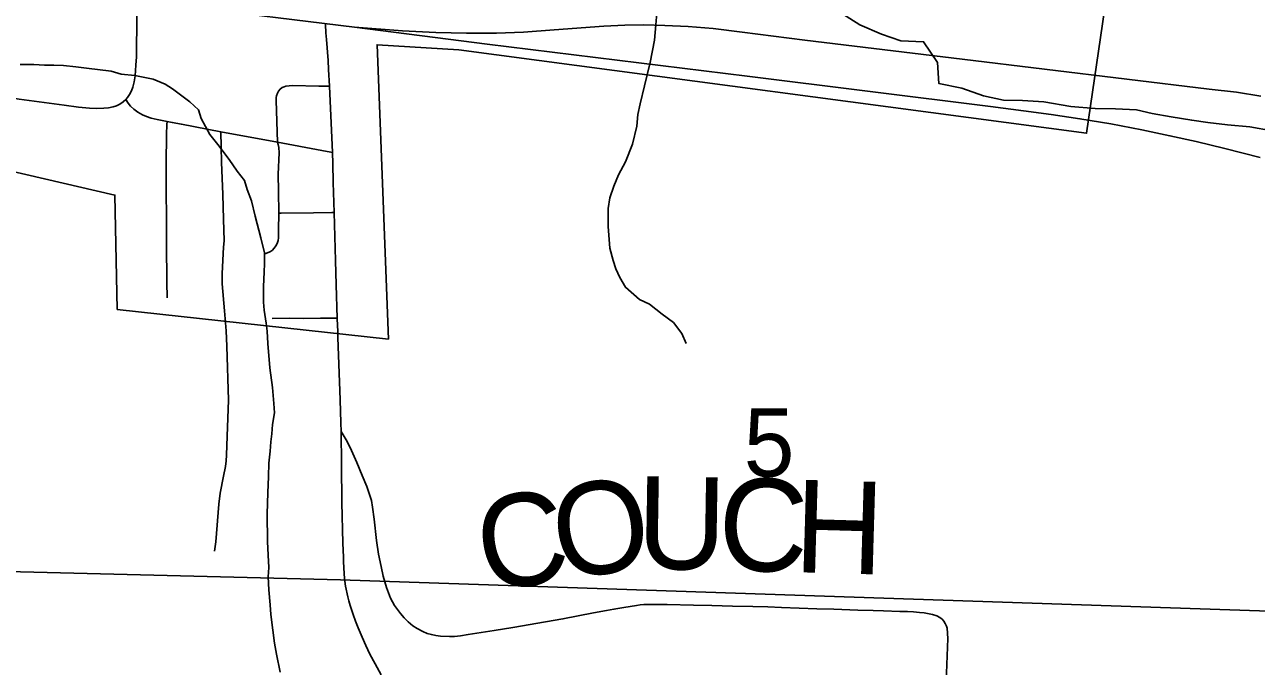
# Model space of a CAD drawing. Extents: x 0 to 34, y 0 to 22.
# Drawn here: x 14.532 to 15.288, y 17.412 to 17.806 of the extents above; entities that cross this region are included whole.
import ezdxf

# ---------------------------------------------------------------- set-up
doc = ezdxf.new("R2010")
doc.units = 0
for name, color, linetype in [('GM_X_City_Street', 7, 'Continuous'), ('GM_X_Corporation', 7, 'Continuous'), ('GM_X_County_Road', 7, 'Continuous'), ('GM_X_Major_River', 7, 'Continuous'), ('GM_X_Minor_River', 7, 'Continuous'), ('GM_X_Rail_Line', 7, 'Continuous'), ('GM_X_Section_Text', 7, 'Continuous'), ('GM_X_State_Route', 7, 'Continuous'), ('GM_X_Township_Road', 7, 'Continuous'), ('GM_X_Township_Road_Text', 7, 'Continuous')]:
    doc.layers.add(name, color=color, linetype=linetype)

msp = doc.modelspace()

# ---------------------------------------------------------------- linework, layer by layer
at = {"layer": 'GM_X_City_Street'}
for points in [[(14.724, 17.62616), (14.72338, 17.64665), (14.72292, 17.66143), (14.722, 17.69098), (14.7215, 17.70927), (14.72118, 17.72093), (14.72096, 17.72776), (14.71911, 17.76842), (14.71859, 17.77879), (14.7183, 17.78432), (14.71735, 17.79708), (14.71704, 17.80125), (14.71684, 17.80643)], [(14.67944, 17.66549), (14.68122, 17.66618), (14.6826, 17.66683), (14.68393, 17.66769), (14.68525, 17.66896), (14.68632, 17.67041), (14.68713, 17.67187), (14.68761, 17.67375), (14.68785, 17.67549), (14.68792, 17.6802), (14.68807, 17.69063), (14.68792, 17.70409), (14.68771, 17.71455), (14.68824, 17.72754), (14.68812, 17.73087), (14.68769, 17.73273), (14.68725, 17.73404), (14.68636, 17.75972), (14.68646, 17.76145), (14.68668, 17.76265), (14.68722, 17.76421), (14.68792, 17.7655), (14.68886, 17.76667), (14.69009, 17.7676), (14.6914, 17.76818), (14.69241, 17.76846), (14.69645, 17.76893), (14.71276, 17.7686), (14.71832, 17.76844), (14.71911, 17.76842)], [(14.59413, 17.7604), (14.59552, 17.75813), (14.59709, 17.7562), (14.599, 17.75437), (14.6015, 17.75259), (14.60442, 17.75093), (14.60685, 17.7498), (14.60974, 17.74892), (14.61341, 17.74807), (14.61951, 17.74683), (14.62267, 17.74625), (14.62833, 17.74516), (14.65252, 17.74054), (14.68725, 17.73404), (14.71457, 17.72891), (14.7201, 17.72792), (14.72096, 17.72776)], [(14.61957, 17.63863), (14.61942, 17.64816), (14.61931, 17.65573), (14.61921, 17.66419), (14.61914, 17.6707), (14.61882, 17.72108), (14.61906, 17.7388), (14.61931, 17.74494), (14.61951, 17.74683)], [(14.68807, 17.69063), (14.68946, 17.69052), (14.7093, 17.69067), (14.72074, 17.69098), (14.722, 17.69098)], [(14.68391, 17.62584), (14.69464, 17.62608), (14.70342, 17.62597), (14.71366, 17.62604), (14.724, 17.62616)]]:
    msp.add_lwpolyline(points, dxfattribs=at)
at = {"layer": 'GM_X_Corporation'}
for points in [[(13.27416, 17.49656), (14.09544, 17.48114), (14.72599, 17.4654), (14.75606, 17.4645), (15.84263, 17.42782), (15.88436, 17.42688), (16.48069, 17.41608), (16.48857, 17.73917), (16.51683, 18.87067), (16.5174, 18.89349), (16.54748, 18.89293), (16.75204, 18.88908), (16.75322, 19.06144), (16.75475, 19.28374), (16.76523, 20.32799), (16.7661, 20.4), (11.50006, 20.4)], [(16.44192, 14.8642), (16.44975, 15.46263), (16.45161, 15.59641), (16.46108, 16.1288), (16.46029, 16.26174), (16.46891, 16.92454), (16.47027, 17.00356), (16.4704, 17.01044), (16.48069, 17.41608), (15.88436, 17.42688), (15.84263, 17.42782), (14.75606, 17.4645), (14.72599, 17.4654), (14.09544, 17.48114), (13.27416, 17.49656)]]:
    msp.add_lwpolyline(points, dxfattribs=at)
msp.add_lwpolyline([(14.12416, 17.75411), (14.12384, 17.99777), (14.12545, 18.21705), (14.2457, 18.21434), (14.49034, 18.19103), (14.78118, 18.15667), (14.88115, 18.1407), (14.99378, 18.06821), (15.18555, 18.07245), (15.22414, 18.0733), (15.17106, 17.87356), (15.20251, 17.8656), (15.18408, 17.73958), (14.79859, 17.79075), (14.74846, 17.79396), (14.75535, 17.61323), (14.58889, 17.63142), (14.58748, 17.70162), (14.28481, 17.77174), (14.28379, 17.80545), (14.2579, 17.80636), (14.24004, 17.80235), (14.21513, 17.79424), (14.20893, 17.79132)], close=True, dxfattribs=at)
at = {"layer": 'GM_X_County_Road'}
for points in [[(14.72434, 17.61429), (14.72424, 17.61828), (14.72416, 17.62132), (14.724, 17.62616)], [(14.72786, 17.47663), (14.72775, 17.47945), (14.72747, 17.48801), (14.72681, 17.51299), (14.72662, 17.53602), (14.72634, 17.55647), (14.72616, 17.56191), (14.72583, 17.57596), (14.72434, 17.61429)], [(14.73041, 17.45499), (14.72908, 17.46164), (14.7285, 17.4662), (14.72823, 17.46933), (14.72802, 17.47288), (14.72786, 17.47663)], [(14.75086, 17.40723), (14.7472, 17.41386), (14.74406, 17.41995), (14.74149, 17.4252), (14.73917, 17.43028), (14.73686, 17.43602), (14.73525, 17.44006), (14.73367, 17.44426), (14.73264, 17.44731), (14.73195, 17.4498), (14.73118, 17.45263), (14.73041, 17.45499)]]:
    msp.add_lwpolyline(points, dxfattribs=at)
at = {"layer": 'GM_X_Major_River'}
msp.add_lwpolyline([(15.0325, 17.81401), (15.04476, 17.80621), (15.05812, 17.80032), (15.06994, 17.79631), (15.084, 17.79575), (15.09252, 17.78296), (15.09345, 17.77007), (15.10753, 17.76723), (15.12089, 17.76249), (15.13307, 17.75999), (15.14484, 17.75978), (15.15776, 17.75882), (15.1745, 17.75602), (15.18933, 17.7547), (15.20186, 17.7545), (15.21477, 17.75392), (15.22429, 17.75177), (15.23609, 17.74966), (15.24865, 17.74756), (15.25854, 17.74617), (15.27071, 17.74482), (15.28439, 17.7435), (15.29809, 17.74103)], dxfattribs=at)
at = {"layer": 'GM_X_Minor_River'}
for points in [[(14.92025, 17.81343), (14.91968, 17.8062), (14.91878, 17.79668), (14.9161, 17.78294), (14.91267, 17.76879), (14.90992, 17.75771), (14.90857, 17.75121), (14.908, 17.74398), (14.90525, 17.7329), (14.90097, 17.72215), (14.89662, 17.71407), (14.89377, 17.70715), (14.8913, 17.69988), (14.89032, 17.69339), (14.89023, 17.68237), (14.89074, 17.67707), (14.89133, 17.6691), (14.89342, 17.66156), (14.89507, 17.65628), (14.89748, 17.65102), (14.90105, 17.64503), (14.90959, 17.63765), (14.91573, 17.63476), (14.92348, 17.6285), (14.93044, 17.62335), (14.93554, 17.61664), (14.93821, 17.61061)], [(14.52935, 17.78182), (14.5377, 17.78183), (14.54415, 17.78146), (14.54985, 17.78148), (14.55592, 17.78111), (14.56352, 17.78036), (14.56998, 17.77961), (14.58517, 17.77774), (14.59125, 17.77586), (14.59961, 17.77511), (14.611, 17.77286), (14.61823, 17.76983), (14.62279, 17.7668), (14.63345, 17.75885), (14.63878, 17.75392), (14.64032, 17.74861), (14.64567, 17.73874), (14.65063, 17.73268), (14.6575, 17.72358), (14.66246, 17.71637), (14.66703, 17.71069), (14.66857, 17.70499), (14.67125, 17.69816), (14.67356, 17.68867), (14.67703, 17.67539), (14.67934, 17.66628), (14.67936, 17.65945), (14.679, 17.65451), (14.67865, 17.6454), (14.67868, 17.6359), (14.67908, 17.63097), (14.68025, 17.623), (14.68102, 17.61806), (14.68143, 17.61047), (14.68262, 17.59566), (14.68418, 17.58351), (14.68497, 17.57364), (14.68537, 17.56795), (14.68426, 17.56073), (14.6839, 17.55503), (14.68316, 17.55009), (14.6828, 17.5444), (14.68206, 17.53718), (14.68171, 17.52883), (14.68137, 17.51896), (14.68103, 17.50604), (14.68109, 17.48896), (14.6815, 17.4806), (14.68191, 17.47301), (14.68155, 17.46731), (14.68196, 17.45934), (14.68275, 17.45023), (14.68315, 17.44415), (14.68432, 17.43466), (14.68549, 17.42669), (14.68665, 17.41986), (14.68897, 17.40885)]]:
    msp.add_lwpolyline(points, dxfattribs=at)
at = {"layer": 'GM_X_Rail_Line'}
for points in [[(13.74001, 17.86404), (13.79479, 17.85776), (13.8449, 17.85469), (13.92574, 17.85403), (14.08342, 17.85653), (14.25612, 17.85826), (14.28777, 17.85708), (14.31905, 17.85522), (14.36121, 17.85072), (14.46202, 17.838), (14.55254, 17.82673), (14.63073, 17.81732), (14.73449, 17.80474)], [(14.73449, 17.80474), (14.76404, 17.80248), (14.78458, 17.80142), (14.8034, 17.80102), (14.82168, 17.80102), (14.83838, 17.80155), (14.8572, 17.80301), (14.88768, 17.80527), (14.90053, 17.80593), (14.91219, 17.80606), (14.92505, 17.8058), (14.93936, 17.80513), (14.95486, 17.80381), (14.97262, 17.80155), (15.01105, 17.79678), (15.10766, 17.78512), (15.25939, 17.7667), (15.27622, 17.76472), (15.29106, 17.76246)], [(14.73449, 17.80474), (14.81612, 17.79427), (14.97567, 17.77465), (15.12502, 17.75597), (15.14542, 17.75345), (15.16225, 17.7512), (15.18001, 17.74855), (15.19896, 17.74537), (15.21804, 17.74166), (15.23527, 17.73808), (15.25144, 17.7345), (15.26893, 17.73026), (15.29066, 17.72469)]]:
    msp.add_lwpolyline(points, dxfattribs=at)
at = {"layer": 'GM_X_State_Route'}
for points in [[(14.59413, 17.7604), (14.5952, 17.76157), (14.59645, 17.76329), (14.59764, 17.76566), (14.59842, 17.76787), (14.59921, 17.7711), (14.59978, 17.77482), (14.60032, 17.78147), (14.60065, 17.78657), (14.60083, 17.81159), (14.60089, 17.82108)], [(14.37722, 17.7951), (14.38189, 17.79392), (14.40236, 17.78861), (14.42323, 17.78346), (14.43503, 17.78049), (14.44945, 17.77703), (14.46381, 17.77344), (14.49075, 17.76717), (14.50163, 17.76494), (14.51659, 17.76251), (14.52875, 17.76062), (14.5563, 17.75685), (14.56513, 17.75565), (14.57193, 17.755), (14.57587, 17.75485), (14.58064, 17.75492), (14.58344, 17.7552), (14.58629, 17.75577), (14.5885, 17.75651), (14.59043, 17.75748), (14.59256, 17.75898), (14.59413, 17.7604)]]:
    msp.add_lwpolyline(points, dxfattribs=at)
at = {"layer": 'GM_X_Township_Road'}
for points in [[(14.65573, 17.61838), (14.6547, 17.63055), (14.65328, 17.6471), (14.65321, 17.65346), (14.65418, 17.66963), (14.65446, 17.67358), (14.65418, 17.68682), (14.6538, 17.70202), (14.65294, 17.72192), (14.65269, 17.73127), (14.65252, 17.74054)], [(14.64866, 17.48302), (14.64905, 17.48602), (14.64937, 17.48883), (14.65122, 17.51192), (14.65212, 17.51858), (14.65415, 17.52912), (14.65528, 17.53508), (14.65569, 17.53861), (14.65593, 17.5419), (14.65612, 17.54791), (14.65649, 17.5591), (14.65715, 17.57581), (14.65607, 17.60896), (14.65573, 17.61838)], [(14.75665, 17.45425), (14.75428, 17.46068), (14.75225, 17.46772), (14.75086, 17.47367), (14.74938, 17.48123), (14.74798, 17.48967), (14.74659, 17.50266), (14.74562, 17.51018), (14.74493, 17.51411), (14.74367, 17.51852), (14.74217, 17.52285), (14.7393, 17.52956), (14.73595, 17.53752), (14.7328, 17.54484), (14.73005, 17.55035), (14.72634, 17.55647)], [(14.91218, 17.45032), (14.90998, 17.45012), (14.90779, 17.44979), (14.90392, 17.44912), (14.89986, 17.44841), (14.89381, 17.4474), (14.88923, 17.44664), (14.88128, 17.44521), (14.86249, 17.44153), (14.85178, 17.4396), (14.83181, 17.43623), (14.82032, 17.43446), (14.80434, 17.43188), (14.79964, 17.43107), (14.79595, 17.43077), (14.79288, 17.43067), (14.78732, 17.43088), (14.78451, 17.43126), (14.78184, 17.43184), (14.77925, 17.43263), (14.77642, 17.43377), (14.77298, 17.43558), (14.77045, 17.43726), (14.76761, 17.4396), (14.76508, 17.44214), (14.76284, 17.44474), (14.75914, 17.44975), (14.75783, 17.45192), (14.75665, 17.45425)], [(15.08444, 17.44527), (15.08159, 17.4455), (15.07773, 17.4458), (15.07407, 17.44595), (15.06952, 17.44608), (15.05938, 17.44637), (15.05302, 17.44658), (15.04361, 17.44688), (15.02899, 17.44737), (15.01837, 17.44775), (15.00767, 17.44815), (14.99667, 17.44857), (14.98842, 17.44887), (14.97925, 17.44913), (14.96673, 17.44939), (14.95398, 17.44966), (14.94268, 17.44995), (14.92661, 17.45038), (14.91218, 17.45032)], [(15.09774, 17.3976), (15.09888, 17.42949), (15.09849, 17.43571), (15.09804, 17.43713), (15.09735, 17.43876), (15.0965, 17.4401), (15.09534, 17.44139), (15.09394, 17.44243), (15.09212, 17.4433), (15.08948, 17.44417), (15.0874, 17.4447), (15.08444, 17.44527)]]:
    msp.add_lwpolyline(points, dxfattribs=at)

# ---------------------------------------------------------------- texts
at = {"layer": 'GM_X_Section_Text'}
msp.add_text('5', height=0.04186, rotation=0.00001, dxfattribs=at).set_placement((14.97356, 17.52888))
at = {"layer": 'GM_X_Township_Road_Text'}
for s, rotation, p in [('O', 8.45259, (14.86058, 17.46514)), ('U', 359.08929, (14.90759, 17.47233)), ('C', 358.38003, (14.9574, 17.47154)), ('H', 358.37143, (15.00405, 17.47022)), ('C', 9.54381, (14.81484, 17.45745))]:
    msp.add_text(s, height=0.05682, rotation=rotation, dxfattribs=at).set_placement(p)

doc.saveas('drawing.dxf')
